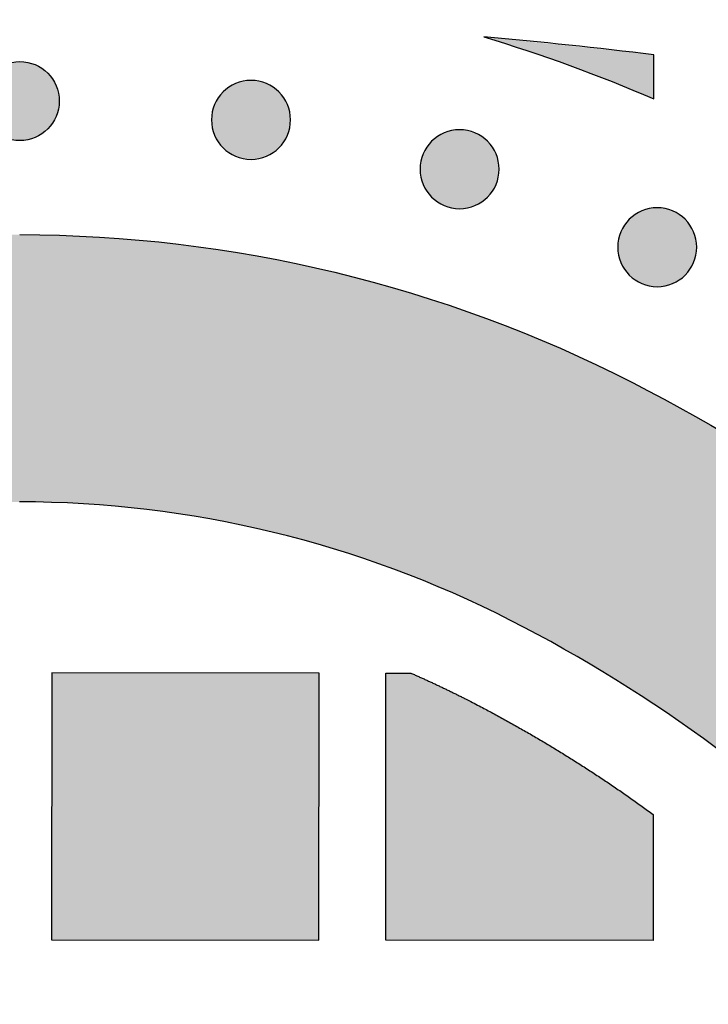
# Model space of a CAD drawing. Header units: millimetres. Extents: x -3873 to -97, y 912 to 4165.
# Tile 331 of 656: x -3328 to -3297, y 1651 to 1696. Entities that reach past the tile are written whole.
import ezdxf

# ---------------------------------------------------------------- set-up
doc = ezdxf.new("R2010")
doc.units = ezdxf.units.MM
doc.layers.add('pattern', color=7, linetype='Continuous', true_color=0x000000)

msp = doc.modelspace()

# ---------------------------------------------------------------- hatches: boundary and pattern name
at = {"layer": 'pattern'}
for points in [[(-3299.821, 1694.032), (-3307.453, 1694.837), (-3305.518, 1694.22), (-3303.599, 1693.55), (-3301.7, 1692.826), (-3299.823, 1692.049)], [(-3327.034, 1693.207), (-3327.062, 1693.235), (-3327.091, 1693.262), (-3327.121, 1693.289), (-3327.152, 1693.315), (-3327.183, 1693.341), (-3327.216, 1693.366), (-3327.249, 1693.39), (-3327.283, 1693.415), (-3327.318, 1693.438), (-3327.354, 1693.461), (-3327.39, 1693.483), (-3327.428, 1693.504), (-3327.466, 1693.524), (-3327.504, 1693.544), (-3327.544, 1693.563), (-3327.584, 1693.581), (-3327.625, 1693.598), (-3327.666, 1693.614), (-3327.708, 1693.629), (-3327.75, 1693.643), (-3327.793, 1693.656), (-3327.837, 1693.668), (-3327.881, 1693.679), (-3327.925, 1693.689), (-3327.97, 1693.698), (-3328.015, 1693.706), (-3328.06, 1693.712), (-3328.105, 1693.717), (-3328.151, 1693.722), (-3328.197, 1693.724), (-3328.243, 1693.726), (-3328.289, 1693.727), (-3328.335, 1693.726), (-3328.38, 1693.724), (-3328.426, 1693.722), (-3328.472, 1693.717), (-3328.517, 1693.712), (-3328.563, 1693.706), (-3328.608, 1693.698), (-3328.652, 1693.689), (-3328.696, 1693.679), (-3328.74, 1693.668), (-3328.784, 1693.656), (-3328.827, 1693.643), (-3328.869, 1693.629), (-3328.911, 1693.614), (-3328.953, 1693.598), (-3328.993, 1693.581), (-3329.033, 1693.563), (-3329.073, 1693.544), (-3329.112, 1693.524), (-3329.15, 1693.504), (-3329.187, 1693.483), (-3329.223, 1693.461), (-3329.259, 1693.438), (-3329.294, 1693.415), (-3329.328, 1693.39), (-3329.361, 1693.366), (-3329.394, 1693.341), (-3329.425, 1693.315), (-3329.456, 1693.289), (-3329.486, 1693.262), (-3329.515, 1693.235), (-3329.543, 1693.207), (-3329.571, 1693.179), (-3329.598, 1693.15), (-3329.625, 1693.12), (-3329.651, 1693.089), (-3329.677, 1693.058), (-3329.702, 1693.025), (-3329.727, 1692.992), (-3329.751, 1692.958), (-3329.774, 1692.923), (-3329.797, 1692.887), (-3329.819, 1692.851), (-3329.84, 1692.814), (-3329.861, 1692.776), (-3329.88, 1692.737), (-3329.899, 1692.697), (-3329.917, 1692.657), (-3329.934, 1692.617), (-3329.95, 1692.575), (-3329.965, 1692.533), (-3329.979, 1692.491), (-3329.992, 1692.448), (-3330.004, 1692.404), (-3330.015, 1692.36), (-3330.025, 1692.316), (-3330.034, 1692.271), (-3330.042, 1692.227), (-3330.048, 1692.181), (-3330.053, 1692.136), (-3330.058, 1692.09), (-3330.061, 1692.044), (-3330.062, 1691.998), (-3330.063, 1691.953), (-3330.062, 1691.907), (-3330.061, 1691.861), (-3330.058, 1691.815), (-3330.053, 1691.769), (-3330.048, 1691.724), (-3330.042, 1691.679), (-3330.034, 1691.634), (-3330.025, 1691.589), (-3330.015, 1691.545), (-3330.004, 1691.501), (-3329.992, 1691.457), (-3329.979, 1691.414), (-3329.965, 1691.372), (-3329.95, 1691.33), (-3329.934, 1691.289), (-3329.917, 1691.248), (-3329.899, 1691.208), (-3329.88, 1691.168), (-3329.861, 1691.13), (-3329.84, 1691.092), (-3329.819, 1691.054), (-3329.797, 1691.018), (-3329.774, 1690.982), (-3329.751, 1690.947), (-3329.727, 1690.913), (-3329.702, 1690.88), (-3329.677, 1690.847), (-3329.651, 1690.816), (-3329.625, 1690.785), (-3329.598, 1690.755), (-3329.571, 1690.726), (-3329.543, 1690.698), (-3329.515, 1690.67), (-3329.486, 1690.643), (-3329.456, 1690.617), (-3329.425, 1690.59), (-3329.394, 1690.565), (-3329.361, 1690.539), (-3329.328, 1690.515), (-3329.294, 1690.491), (-3329.259, 1690.467), (-3329.223, 1690.444), (-3329.187, 1690.422), (-3329.15, 1690.401), (-3329.112, 1690.381), (-3329.073, 1690.361), (-3329.033, 1690.342), (-3328.993, 1690.324), (-3328.953, 1690.307), (-3328.911, 1690.291), (-3328.869, 1690.276), (-3328.827, 1690.262), (-3328.784, 1690.249), (-3328.74, 1690.237), (-3328.696, 1690.226), (-3328.652, 1690.216), (-3328.608, 1690.207), (-3328.563, 1690.2), (-3328.517, 1690.193), (-3328.472, 1690.188), (-3328.426, 1690.184), (-3328.38, 1690.181), (-3328.335, 1690.179), (-3328.289, 1690.178), (-3328.243, 1690.179), (-3328.197, 1690.181), (-3328.151, 1690.184), (-3328.105, 1690.188), (-3328.06, 1690.193), (-3328.015, 1690.2), (-3327.97, 1690.207), (-3327.925, 1690.216), (-3327.881, 1690.226), (-3327.837, 1690.237), (-3327.793, 1690.249), (-3327.75, 1690.262), (-3327.708, 1690.276), (-3327.666, 1690.291), (-3327.625, 1690.307), (-3327.584, 1690.324), (-3327.544, 1690.342), (-3327.504, 1690.361), (-3327.466, 1690.381), (-3327.428, 1690.401), (-3327.39, 1690.422), (-3327.354, 1690.444), (-3327.318, 1690.467), (-3327.283, 1690.491), (-3327.249, 1690.515), (-3327.216, 1690.539), (-3327.183, 1690.565), (-3327.152, 1690.59), (-3327.121, 1690.617), (-3327.091, 1690.643), (-3327.062, 1690.67), (-3327.034, 1690.698), (-3327.006, 1690.726), (-3326.979, 1690.755), (-3326.953, 1690.785), (-3326.926, 1690.816), (-3326.901, 1690.847), (-3326.875, 1690.88), (-3326.851, 1690.913), (-3326.827, 1690.947), (-3326.803, 1690.982), (-3326.781, 1691.018), (-3326.758, 1691.054), (-3326.737, 1691.092), (-3326.717, 1691.13), (-3326.697, 1691.168), (-3326.678, 1691.208), (-3326.66, 1691.248), (-3326.643, 1691.289), (-3326.627, 1691.33), (-3326.612, 1691.372), (-3326.598, 1691.414), (-3326.585, 1691.457), (-3326.573, 1691.501), (-3326.562, 1691.545), (-3326.552, 1691.589), (-3326.543, 1691.634), (-3326.536, 1691.679), (-3326.529, 1691.724), (-3326.524, 1691.769), (-3326.52, 1691.815), (-3326.517, 1691.861), (-3326.515, 1691.907), (-3326.514, 1691.953), (-3326.515, 1691.998), (-3326.517, 1692.044), (-3326.52, 1692.09), (-3326.524, 1692.136), (-3326.529, 1692.181), (-3326.536, 1692.227), (-3326.543, 1692.271), (-3326.552, 1692.316), (-3326.562, 1692.36), (-3326.573, 1692.404), (-3326.585, 1692.448), (-3326.598, 1692.491), (-3326.612, 1692.533), (-3326.627, 1692.575), (-3326.643, 1692.617), (-3326.66, 1692.657), (-3326.678, 1692.697), (-3326.697, 1692.737), (-3326.717, 1692.776), (-3326.737, 1692.814), (-3326.758, 1692.851), (-3326.781, 1692.887), (-3326.803, 1692.923), (-3326.827, 1692.958), (-3326.851, 1692.992), (-3326.875, 1693.025), (-3326.901, 1693.058), (-3326.926, 1693.089), (-3326.953, 1693.12), (-3326.979, 1693.15), (-3327.006, 1693.179)], [(-3319.161, 1692.362), (-3319.132, 1692.39), (-3319.103, 1692.417), (-3319.074, 1692.444), (-3319.043, 1692.47), (-3319.011, 1692.496), (-3318.979, 1692.521), (-3318.945, 1692.545), (-3318.911, 1692.569), (-3318.876, 1692.593), (-3318.841, 1692.616), (-3318.804, 1692.638), (-3318.767, 1692.659), (-3318.729, 1692.679), (-3318.69, 1692.699), (-3318.651, 1692.718), (-3318.61, 1692.736), (-3318.57, 1692.753), (-3318.528, 1692.769), (-3318.486, 1692.784), (-3318.444, 1692.798), (-3318.401, 1692.811), (-3318.357, 1692.823), (-3318.313, 1692.834), (-3318.269, 1692.844), (-3318.224, 1692.852), (-3318.18, 1692.86), (-3318.134, 1692.866), (-3318.089, 1692.872), (-3318.043, 1692.876), (-3317.997, 1692.879), (-3317.951, 1692.88), (-3317.906, 1692.881), (-3317.86, 1692.88), (-3317.814, 1692.878), (-3317.768, 1692.875), (-3317.722, 1692.871), (-3317.677, 1692.866), (-3317.632, 1692.859), (-3317.587, 1692.852), (-3317.542, 1692.843), (-3317.498, 1692.833), (-3317.454, 1692.822), (-3317.41, 1692.81), (-3317.367, 1692.797), (-3317.325, 1692.783), (-3317.283, 1692.767), (-3317.242, 1692.751), (-3317.201, 1692.734), (-3317.161, 1692.716), (-3317.121, 1692.697), (-3317.083, 1692.678), (-3317.045, 1692.657), (-3317.008, 1692.636), (-3316.971, 1692.614), (-3316.935, 1692.591), (-3316.9, 1692.568), (-3316.866, 1692.543), (-3316.833, 1692.519), (-3316.801, 1692.494), (-3316.769, 1692.468), (-3316.738, 1692.441), (-3316.709, 1692.415), (-3316.68, 1692.388), (-3316.651, 1692.36), (-3316.624, 1692.332), (-3316.597, 1692.303), (-3316.57, 1692.273), (-3316.544, 1692.242), (-3316.518, 1692.21), (-3316.493, 1692.178), (-3316.468, 1692.145), (-3316.444, 1692.111), (-3316.421, 1692.076), (-3316.398, 1692.04), (-3316.376, 1692.003), (-3316.355, 1691.966), (-3316.335, 1691.928), (-3316.315, 1691.889), (-3316.296, 1691.85), (-3316.278, 1691.81), (-3316.261, 1691.769), (-3316.245, 1691.728), (-3316.23, 1691.686), (-3316.216, 1691.643), (-3316.203, 1691.6), (-3316.191, 1691.557), (-3316.18, 1691.513), (-3316.17, 1691.468), (-3316.162, 1691.424), (-3316.154, 1691.379), (-3316.148, 1691.334), (-3316.142, 1691.288), (-3316.138, 1691.242), (-3316.135, 1691.197), (-3316.133, 1691.151), (-3316.133, 1691.105), (-3316.134, 1691.059), (-3316.135, 1691.013), (-3316.138, 1690.967), (-3316.143, 1690.922), (-3316.148, 1690.876), (-3316.154, 1690.831), (-3316.162, 1690.786), (-3316.171, 1690.741), (-3316.181, 1690.697), (-3316.192, 1690.653), (-3316.204, 1690.61), (-3316.217, 1690.567), (-3316.231, 1690.524), (-3316.246, 1690.482), (-3316.262, 1690.441), (-3316.28, 1690.4), (-3316.298, 1690.36), (-3316.316, 1690.321), (-3316.336, 1690.282), (-3316.357, 1690.244), (-3316.378, 1690.207), (-3316.4, 1690.17), (-3316.423, 1690.135), (-3316.446, 1690.1), (-3316.47, 1690.066), (-3316.495, 1690.032), (-3316.52, 1690), (-3316.546, 1689.968), (-3316.572, 1689.938), (-3316.599, 1689.908), (-3316.626, 1689.879), (-3316.654, 1689.851), (-3316.682, 1689.823), (-3316.711, 1689.796), (-3316.741, 1689.769), (-3316.772, 1689.743), (-3316.803, 1689.717), (-3316.836, 1689.692), (-3316.869, 1689.668), (-3316.903, 1689.644), (-3316.938, 1689.62), (-3316.974, 1689.598), (-3317.01, 1689.576), (-3317.048, 1689.554), (-3317.086, 1689.534), (-3317.125, 1689.514), (-3317.164, 1689.495), (-3317.204, 1689.478), (-3317.245, 1689.461), (-3317.286, 1689.445), (-3317.328, 1689.429), (-3317.371, 1689.415), (-3317.414, 1689.402), (-3317.457, 1689.39), (-3317.501, 1689.379), (-3317.545, 1689.37), (-3317.59, 1689.361), (-3317.635, 1689.353), (-3317.68, 1689.347), (-3317.726, 1689.342), (-3317.771, 1689.337), (-3317.817, 1689.335), (-3317.863, 1689.333), (-3317.909, 1689.332), (-3317.955, 1689.333), (-3318.001, 1689.335), (-3318.047, 1689.338), (-3318.092, 1689.342), (-3318.138, 1689.347), (-3318.183, 1689.354), (-3318.228, 1689.361), (-3318.272, 1689.37), (-3318.317, 1689.38), (-3318.361, 1689.391), (-3318.404, 1689.403), (-3318.447, 1689.416), (-3318.49, 1689.431), (-3318.531, 1689.446), (-3318.573, 1689.462), (-3318.614, 1689.479), (-3318.654, 1689.497), (-3318.693, 1689.516), (-3318.732, 1689.535), (-3318.77, 1689.556), (-3318.807, 1689.577), (-3318.843, 1689.599), (-3318.879, 1689.622), (-3318.914, 1689.646), (-3318.948, 1689.67), (-3318.981, 1689.694), (-3319.014, 1689.72), (-3319.045, 1689.745), (-3319.076, 1689.772), (-3319.106, 1689.798), (-3319.135, 1689.826), (-3319.163, 1689.853), (-3319.191, 1689.881), (-3319.218, 1689.91), (-3319.244, 1689.94), (-3319.271, 1689.971), (-3319.296, 1690.003), (-3319.322, 1690.035), (-3319.346, 1690.068), (-3319.37, 1690.103), (-3319.394, 1690.138), (-3319.416, 1690.173), (-3319.438, 1690.21), (-3319.459, 1690.247), (-3319.48, 1690.285), (-3319.5, 1690.324), (-3319.518, 1690.363), (-3319.536, 1690.403), (-3319.553, 1690.444), (-3319.569, 1690.486), (-3319.584, 1690.527), (-3319.598, 1690.57), (-3319.611, 1690.613), (-3319.623, 1690.656), (-3319.634, 1690.7), (-3319.644, 1690.745), (-3319.653, 1690.789), (-3319.661, 1690.834), (-3319.667, 1690.88), (-3319.672, 1690.925), (-3319.676, 1690.971), (-3319.679, 1691.016), (-3319.681, 1691.062), (-3319.682, 1691.108), (-3319.681, 1691.154), (-3319.679, 1691.2), (-3319.676, 1691.246), (-3319.672, 1691.291), (-3319.667, 1691.337), (-3319.66, 1691.382), (-3319.652, 1691.427), (-3319.644, 1691.472), (-3319.634, 1691.516), (-3319.623, 1691.56), (-3319.611, 1691.603), (-3319.597, 1691.646), (-3319.583, 1691.689), (-3319.568, 1691.731), (-3319.552, 1691.772), (-3319.535, 1691.813), (-3319.517, 1691.853), (-3319.498, 1691.892), (-3319.478, 1691.931), (-3319.458, 1691.969), (-3319.437, 1692.006), (-3319.414, 1692.043), (-3319.392, 1692.078), (-3319.368, 1692.113), (-3319.344, 1692.147), (-3319.319, 1692.181), (-3319.294, 1692.213), (-3319.268, 1692.245), (-3319.242, 1692.275), (-3319.215, 1692.305), (-3319.188, 1692.334)], [(-3309.796, 1690.149), (-3309.768, 1690.177), (-3309.739, 1690.204), (-3309.709, 1690.231), (-3309.678, 1690.257), (-3309.647, 1690.283), (-3309.614, 1690.308), (-3309.581, 1690.332), (-3309.547, 1690.356), (-3309.512, 1690.38), (-3309.476, 1690.403), (-3309.439, 1690.425), (-3309.402, 1690.446), (-3309.364, 1690.466), (-3309.325, 1690.486), (-3309.286, 1690.505), (-3309.246, 1690.523), (-3309.205, 1690.54), (-3309.164, 1690.556), (-3309.122, 1690.571), (-3309.079, 1690.585), (-3309.036, 1690.598), (-3308.993, 1690.61), (-3308.949, 1690.621), (-3308.905, 1690.631), (-3308.86, 1690.639), (-3308.815, 1690.647), (-3308.77, 1690.653), (-3308.724, 1690.659), (-3308.679, 1690.663), (-3308.633, 1690.666), (-3308.587, 1690.667), (-3308.541, 1690.668), (-3308.495, 1690.667), (-3308.449, 1690.665), (-3308.403, 1690.662), (-3308.358, 1690.658), (-3308.312, 1690.653), (-3308.267, 1690.646), (-3308.222, 1690.639), (-3308.177, 1690.63), (-3308.133, 1690.62), (-3308.089, 1690.609), (-3308.046, 1690.597), (-3308.003, 1690.584), (-3307.96, 1690.57), (-3307.918, 1690.554), (-3307.877, 1690.538), (-3307.836, 1690.521), (-3307.796, 1690.503), (-3307.757, 1690.484), (-3307.718, 1690.465), (-3307.68, 1690.444), (-3307.643, 1690.423), (-3307.607, 1690.401), (-3307.571, 1690.378), (-3307.536, 1690.355), (-3307.502, 1690.33), (-3307.469, 1690.306), (-3307.436, 1690.281), (-3307.405, 1690.255), (-3307.374, 1690.228), (-3307.344, 1690.202), (-3307.315, 1690.175), (-3307.287, 1690.147), (-3307.259, 1690.119), (-3307.232, 1690.09), (-3307.206, 1690.06), (-3307.179, 1690.029), (-3307.154, 1689.997), (-3307.128, 1689.965), (-3307.104, 1689.932), (-3307.08, 1689.898), (-3307.056, 1689.863), (-3307.034, 1689.827), (-3307.012, 1689.79), (-3306.99, 1689.753), (-3306.97, 1689.715), (-3306.95, 1689.676), (-3306.932, 1689.637), (-3306.914, 1689.597), (-3306.897, 1689.556), (-3306.881, 1689.515), (-3306.866, 1689.473), (-3306.851, 1689.43), (-3306.838, 1689.387), (-3306.826, 1689.344), (-3306.816, 1689.3), (-3306.806, 1689.255), (-3306.797, 1689.211), (-3306.789, 1689.166), (-3306.783, 1689.121), (-3306.778, 1689.075), (-3306.774, 1689.029), (-3306.771, 1688.984), (-3306.769, 1688.938), (-3306.768, 1688.892), (-3306.769, 1688.846), (-3306.771, 1688.8), (-3306.774, 1688.754), (-3306.778, 1688.709), (-3306.783, 1688.663), (-3306.79, 1688.618), (-3306.798, 1688.573), (-3306.806, 1688.528), (-3306.816, 1688.484), (-3306.827, 1688.44), (-3306.839, 1688.397), (-3306.853, 1688.354), (-3306.867, 1688.311), (-3306.882, 1688.269), (-3306.898, 1688.228), (-3306.915, 1688.187), (-3306.933, 1688.147), (-3306.952, 1688.108), (-3306.972, 1688.069), (-3306.992, 1688.031), (-3307.013, 1687.994), (-3307.035, 1687.957), (-3307.058, 1687.922), (-3307.082, 1687.887), (-3307.106, 1687.853), (-3307.13, 1687.819), (-3307.156, 1687.787), (-3307.182, 1687.755), (-3307.208, 1687.725), (-3307.235, 1687.695), (-3307.262, 1687.666), (-3307.289, 1687.638), (-3307.317, 1687.61), (-3307.347, 1687.583), (-3307.376, 1687.556), (-3307.407, 1687.53), (-3307.439, 1687.504), (-3307.471, 1687.479), (-3307.505, 1687.455), (-3307.539, 1687.431), (-3307.574, 1687.407), (-3307.609, 1687.385), (-3307.646, 1687.363), (-3307.683, 1687.341), (-3307.721, 1687.321), (-3307.76, 1687.301), (-3307.799, 1687.282), (-3307.84, 1687.265), (-3307.88, 1687.248), (-3307.922, 1687.231), (-3307.964, 1687.216), (-3308.006, 1687.202), (-3308.049, 1687.189), (-3308.093, 1687.177), (-3308.136, 1687.166), (-3308.181, 1687.157), (-3308.225, 1687.148), (-3308.27, 1687.14), (-3308.316, 1687.134), (-3308.361, 1687.129), (-3308.407, 1687.124), (-3308.453, 1687.122), (-3308.498, 1687.12), (-3308.544, 1687.119), (-3308.59, 1687.12), (-3308.636, 1687.122), (-3308.682, 1687.125), (-3308.728, 1687.129), (-3308.773, 1687.134), (-3308.818, 1687.141), (-3308.863, 1687.148), (-3308.908, 1687.157), (-3308.952, 1687.167), (-3308.996, 1687.178), (-3309.04, 1687.19), (-3309.083, 1687.203), (-3309.125, 1687.218), (-3309.167, 1687.233), (-3309.208, 1687.249), (-3309.249, 1687.266), (-3309.289, 1687.284), (-3309.328, 1687.303), (-3309.367, 1687.322), (-3309.405, 1687.343), (-3309.442, 1687.364), (-3309.479, 1687.386), (-3309.515, 1687.409), (-3309.549, 1687.433), (-3309.584, 1687.457), (-3309.617, 1687.481), (-3309.649, 1687.507), (-3309.681, 1687.532), (-3309.712, 1687.559), (-3309.741, 1687.585), (-3309.77, 1687.613), (-3309.799, 1687.64), (-3309.826, 1687.668), (-3309.853, 1687.697), (-3309.88, 1687.727), (-3309.906, 1687.758), (-3309.932, 1687.79), (-3309.957, 1687.822), (-3309.982, 1687.855), (-3310.006, 1687.89), (-3310.029, 1687.925), (-3310.052, 1687.96), (-3310.074, 1687.997), (-3310.095, 1688.034), (-3310.115, 1688.072), (-3310.135, 1688.111), (-3310.154, 1688.15), (-3310.172, 1688.19), (-3310.189, 1688.231), (-3310.205, 1688.273), (-3310.22, 1688.314), (-3310.234, 1688.357), (-3310.247, 1688.4), (-3310.259, 1688.443), (-3310.27, 1688.487), (-3310.28, 1688.532), (-3310.288, 1688.576), (-3310.296, 1688.621), (-3310.302, 1688.667), (-3310.308, 1688.712), (-3310.312, 1688.758), (-3310.315, 1688.803), (-3310.316, 1688.849), (-3310.317, 1688.895), (-3310.316, 1688.941), (-3310.315, 1688.987), (-3310.312, 1689.033), (-3310.307, 1689.078), (-3310.302, 1689.124), (-3310.295, 1689.169), (-3310.288, 1689.214), (-3310.279, 1689.259), (-3310.269, 1689.303), (-3310.258, 1689.347), (-3310.246, 1689.39), (-3310.233, 1689.433), (-3310.219, 1689.476), (-3310.204, 1689.518), (-3310.187, 1689.559), (-3310.17, 1689.6), (-3310.152, 1689.64), (-3310.134, 1689.679), (-3310.114, 1689.718), (-3310.093, 1689.756), (-3310.072, 1689.793), (-3310.05, 1689.83), (-3310.027, 1689.865), (-3310.004, 1689.9), (-3309.98, 1689.934), (-3309.955, 1689.968), (-3309.93, 1690), (-3309.904, 1690.032), (-3309.878, 1690.062), (-3309.851, 1690.092), (-3309.824, 1690.121)], [(-3300.925, 1686.645), (-3300.897, 1686.673), (-3300.868, 1686.7), (-3300.838, 1686.727), (-3300.807, 1686.753), (-3300.776, 1686.779), (-3300.743, 1686.804), (-3300.71, 1686.828), (-3300.676, 1686.852), (-3300.641, 1686.876), (-3300.605, 1686.899), (-3300.569, 1686.92), (-3300.531, 1686.942), (-3300.493, 1686.962), (-3300.455, 1686.982), (-3300.415, 1687.001), (-3300.375, 1687.019), (-3300.334, 1687.036), (-3300.293, 1687.052), (-3300.251, 1687.067), (-3300.209, 1687.081), (-3300.166, 1687.094), (-3300.122, 1687.106), (-3300.078, 1687.117), (-3300.034, 1687.127), (-3299.989, 1687.135), (-3299.944, 1687.143), (-3299.899, 1687.149), (-3299.853, 1687.154), (-3299.808, 1687.159), (-3299.762, 1687.162), (-3299.716, 1687.163), (-3299.67, 1687.164), (-3299.624, 1687.163), (-3299.578, 1687.161), (-3299.533, 1687.158), (-3299.487, 1687.154), (-3299.442, 1687.149), (-3299.396, 1687.142), (-3299.351, 1687.135), (-3299.307, 1687.126), (-3299.262, 1687.116), (-3299.218, 1687.105), (-3299.175, 1687.093), (-3299.132, 1687.08), (-3299.09, 1687.066), (-3299.048, 1687.05), (-3299.006, 1687.034), (-3298.966, 1687.017), (-3298.926, 1686.999), (-3298.886, 1686.98), (-3298.847, 1686.961), (-3298.809, 1686.94), (-3298.772, 1686.919), (-3298.736, 1686.897), (-3298.7, 1686.874), (-3298.665, 1686.851), (-3298.631, 1686.826), (-3298.598, 1686.802), (-3298.565, 1686.776), (-3298.534, 1686.751), (-3298.503, 1686.724), (-3298.473, 1686.698), (-3298.444, 1686.67), (-3298.416, 1686.643), (-3298.389, 1686.615), (-3298.361, 1686.586), (-3298.335, 1686.556), (-3298.309, 1686.525), (-3298.283, 1686.493), (-3298.258, 1686.461), (-3298.233, 1686.428), (-3298.209, 1686.393), (-3298.186, 1686.359), (-3298.163, 1686.323), (-3298.141, 1686.286), (-3298.12, 1686.249), (-3298.099, 1686.211), (-3298.08, 1686.172), (-3298.061, 1686.133), (-3298.043, 1686.093), (-3298.026, 1686.052), (-3298.01, 1686.011), (-3297.995, 1685.969), (-3297.981, 1685.926), (-3297.968, 1685.883), (-3297.956, 1685.84), (-3297.945, 1685.796), (-3297.935, 1685.751), (-3297.926, 1685.707), (-3297.919, 1685.662), (-3297.912, 1685.617), (-3297.907, 1685.571), (-3297.903, 1685.525), (-3297.9, 1685.48), (-3297.898, 1685.434), (-3297.898, 1685.388), (-3297.898, 1685.342), (-3297.9, 1685.296), (-3297.903, 1685.25), (-3297.907, 1685.205), (-3297.913, 1685.159), (-3297.919, 1685.114), (-3297.927, 1685.069), (-3297.936, 1685.024), (-3297.946, 1684.98), (-3297.957, 1684.936), (-3297.969, 1684.893), (-3297.982, 1684.85), (-3297.996, 1684.807), (-3298.011, 1684.765), (-3298.027, 1684.724), (-3298.044, 1684.683), (-3298.062, 1684.643), (-3298.081, 1684.604), (-3298.101, 1684.565), (-3298.121, 1684.527), (-3298.143, 1684.49), (-3298.165, 1684.453), (-3298.187, 1684.418), (-3298.211, 1684.383), (-3298.235, 1684.349), (-3298.26, 1684.315), (-3298.285, 1684.283), (-3298.311, 1684.251), (-3298.337, 1684.221), (-3298.364, 1684.191), (-3298.391, 1684.162), (-3298.418, 1684.134), (-3298.447, 1684.106), (-3298.476, 1684.079), (-3298.506, 1684.052), (-3298.536, 1684.026), (-3298.568, 1684), (-3298.6, 1683.975), (-3298.634, 1683.951), (-3298.668, 1683.927), (-3298.703, 1683.903), (-3298.739, 1683.881), (-3298.775, 1683.859), (-3298.812, 1683.837), (-3298.85, 1683.817), (-3298.889, 1683.797), (-3298.929, 1683.778), (-3298.969, 1683.76), (-3299.009, 1683.743), (-3299.051, 1683.727), (-3299.093, 1683.712), (-3299.135, 1683.698), (-3299.178, 1683.685), (-3299.222, 1683.673), (-3299.266, 1683.662), (-3299.31, 1683.653), (-3299.355, 1683.644), (-3299.4, 1683.636), (-3299.445, 1683.63), (-3299.49, 1683.625), (-3299.536, 1683.62), (-3299.582, 1683.617), (-3299.628, 1683.616), (-3299.674, 1683.615), (-3299.72, 1683.616), (-3299.765, 1683.618), (-3299.811, 1683.621), (-3299.857, 1683.625), (-3299.902, 1683.63), (-3299.948, 1683.637), (-3299.992, 1683.644), (-3300.037, 1683.653), (-3300.081, 1683.663), (-3300.125, 1683.674), (-3300.169, 1683.686), (-3300.212, 1683.699), (-3300.254, 1683.713), (-3300.296, 1683.729), (-3300.337, 1683.745), (-3300.378, 1683.762), (-3300.418, 1683.78), (-3300.458, 1683.799), (-3300.496, 1683.818), (-3300.534, 1683.839), (-3300.572, 1683.86), (-3300.608, 1683.882), (-3300.644, 1683.905), (-3300.679, 1683.928), (-3300.713, 1683.953), (-3300.746, 1683.977), (-3300.778, 1684.003), (-3300.81, 1684.028), (-3300.841, 1684.055), (-3300.871, 1684.081), (-3300.9, 1684.109), (-3300.928, 1684.136), (-3300.955, 1684.164), (-3300.982, 1684.193), (-3301.009, 1684.223), (-3301.035, 1684.254), (-3301.061, 1684.286), (-3301.086, 1684.318), (-3301.111, 1684.351), (-3301.135, 1684.386), (-3301.158, 1684.42), (-3301.181, 1684.456), (-3301.203, 1684.493), (-3301.224, 1684.53), (-3301.245, 1684.568), (-3301.264, 1684.607), (-3301.283, 1684.646), (-3301.301, 1684.686), (-3301.318, 1684.727), (-3301.334, 1684.768), (-3301.349, 1684.81), (-3301.363, 1684.853), (-3301.376, 1684.896), (-3301.388, 1684.939), (-3301.399, 1684.983), (-3301.409, 1685.028), (-3301.418, 1685.072), (-3301.425, 1685.117), (-3301.432, 1685.162), (-3301.437, 1685.208), (-3301.441, 1685.254), (-3301.444, 1685.299), (-3301.446, 1685.345), (-3301.446, 1685.391), (-3301.446, 1685.437), (-3301.444, 1685.483), (-3301.441, 1685.529), (-3301.437, 1685.574), (-3301.431, 1685.62), (-3301.425, 1685.665), (-3301.417, 1685.71), (-3301.408, 1685.755), (-3301.398, 1685.799), (-3301.387, 1685.843), (-3301.375, 1685.886), (-3301.362, 1685.929), (-3301.348, 1685.972), (-3301.333, 1686.014), (-3301.317, 1686.055), (-3301.3, 1686.096), (-3301.282, 1686.136), (-3301.263, 1686.175), (-3301.243, 1686.214), (-3301.222, 1686.252), (-3301.201, 1686.289), (-3301.179, 1686.326), (-3301.156, 1686.361), (-3301.133, 1686.396), (-3301.109, 1686.43), (-3301.084, 1686.464), (-3301.059, 1686.496), (-3301.033, 1686.528), (-3301.007, 1686.558), (-3300.98, 1686.588), (-3300.953, 1686.617)], [(-3300.786, 1679.313), (-3299.372, 1678.571), (-3297.972, 1677.799), (-3296.586, 1676.998), (-3295.215, 1676.167), (-3293.861, 1675.307), (-3292.524, 1674.419), (-3291.205, 1673.503), (-3289.905, 1672.56), (-3288.624, 1671.59), (-3287.365, 1670.594), (-3286.126, 1669.573), (-3284.91, 1668.526), (-3283.717, 1667.456), (-3282.547, 1666.363), (-3281.402, 1665.247), (-3280.281, 1664.11), (-3278.605, 1662.331), (-3276.968, 1660.508), (-3275.372, 1658.644), (-3273.819, 1656.74), (-3272.311, 1654.796), (-3270.848, 1652.815), (-3269.433, 1650.798), (-3268.066, 1648.747), (-3266.749, 1646.664), (-3265.483, 1644.551), (-3264.269, 1642.409), (-3263.107, 1640.24), (-3261.999, 1638.047), (-3260.946, 1635.83), (-3259.947, 1633.594), (-3259.004, 1631.338), (-3265.412, 1614.654), (-3270.13, 1626.842), (-3270.963, 1628.834), (-3271.844, 1630.809), (-3272.775, 1632.765), (-3273.753, 1634.702), (-3274.778, 1636.617), (-3275.85, 1638.508), (-3276.968, 1640.374), (-3278.131, 1642.213), (-3279.338, 1644.024), (-3280.587, 1645.804), (-3281.879, 1647.553), (-3283.21, 1649.269), (-3284.581, 1650.951), (-3285.99, 1652.597), (-3287.435, 1654.206), (-3288.916, 1655.777), (-3289.863, 1656.738), (-3290.831, 1657.681), (-3291.82, 1658.606), (-3292.829, 1659.51), (-3293.857, 1660.395), (-3294.904, 1661.258), (-3295.969, 1662.1), (-3297.051, 1662.92), (-3298.151, 1663.718), (-3299.266, 1664.492), (-3300.396, 1665.243), (-3301.541, 1665.97), (-3302.7, 1666.672), (-3303.872, 1667.35), (-3305.056, 1668.002), (-3306.251, 1668.629), (-3307.524, 1669.257), (-3308.82, 1669.849), (-3310.135, 1670.405), (-3311.469, 1670.922), (-3312.82, 1671.401), (-3314.187, 1671.84), (-3315.567, 1672.239), (-3316.959, 1672.597), (-3318.361, 1672.914), (-3319.771, 1673.189), (-3321.187, 1673.421), (-3322.608, 1673.612), (-3324.031, 1673.76), (-3325.455, 1673.866), (-3326.878, 1673.93), (-3328.297, 1673.953), (-3329.717, 1673.932), (-3331.14, 1673.869), (-3332.564, 1673.764), (-3333.987, 1673.617), (-3335.408, 1673.428), (-3336.824, 1673.197), (-3338.235, 1672.923), (-3339.637, 1672.608), (-3341.029, 1672.251), (-3342.41, 1671.854), (-3343.777, 1671.416), (-3345.128, 1670.938), (-3346.463, 1670.422), (-3347.779, 1669.868), (-3349.074, 1669.277), (-3350.348, 1668.65), (-3351.544, 1668.024), (-3352.729, 1667.373), (-3353.901, 1666.696), (-3355.061, 1665.995), (-3356.206, 1665.269), (-3357.338, 1664.52), (-3358.454, 1663.746), (-3359.553, 1662.95), (-3360.637, 1662.131), (-3361.702, 1661.29), (-3362.75, 1660.428), (-3363.779, 1659.544), (-3364.789, 1658.64), (-3365.779, 1657.717), (-3366.748, 1656.775), (-3367.696, 1655.814), (-3369.178, 1654.245), (-3370.625, 1652.637), (-3372.035, 1650.992), (-3373.407, 1649.312), (-3374.741, 1647.597), (-3376.034, 1645.85), (-3377.285, 1644.07), (-3378.493, 1642.261), (-3379.658, 1640.423), (-3380.778, 1638.558), (-3381.852, 1636.668), (-3382.879, 1634.754), (-3383.859, 1632.818), (-3384.791, 1630.862), (-3385.674, 1628.888), (-3386.509, 1626.898), (-3391.239, 1614.714), (-3397.631, 1631.404), (-3396.685, 1633.659), (-3395.685, 1635.895), (-3394.629, 1638.11), (-3393.519, 1640.302), (-3392.356, 1642.47), (-3391.139, 1644.611), (-3389.871, 1646.723), (-3388.552, 1648.805), (-3387.183, 1650.854), (-3385.766, 1652.87), (-3384.302, 1654.849), (-3382.792, 1656.791), (-3381.237, 1658.695), (-3379.64, 1660.557), (-3378.001, 1662.378), (-3376.323, 1664.156), (-3375.201, 1665.292), (-3374.054, 1666.407), (-3372.884, 1667.499), (-3371.689, 1668.568), (-3370.472, 1669.613), (-3369.233, 1670.633), (-3367.972, 1671.628), (-3366.691, 1672.596), (-3365.39, 1673.538), (-3364.07, 1674.453), (-3362.732, 1675.34), (-3361.377, 1676.198), (-3360.006, 1677.028), (-3358.619, 1677.828), (-3357.218, 1678.598), (-3355.803, 1679.339), (-3354.214, 1680.121), (-3352.597, 1680.858), (-3350.955, 1681.549), (-3349.29, 1682.193), (-3347.604, 1682.789), (-3345.899, 1683.335), (-3344.176, 1683.831), (-3342.439, 1684.276), (-3340.69, 1684.669), (-3338.93, 1685.01), (-3337.163, 1685.299), (-3335.39, 1685.535), (-3333.614, 1685.718), (-3331.838, 1685.849), (-3330.063, 1685.927), (-3328.291, 1685.953), (-3326.52, 1685.925), (-3324.745, 1685.845), (-3322.969, 1685.713), (-3321.193, 1685.528), (-3319.421, 1685.291), (-3317.654, 1685), (-3315.894, 1684.657), (-3314.145, 1684.263), (-3312.409, 1683.816), (-3310.687, 1683.318), (-3308.982, 1682.771), (-3307.296, 1682.173), (-3305.632, 1681.528), (-3303.991, 1680.835), (-3302.375, 1680.096)], [(-3326.848, 1666.277), (-3326.859, 1654.277), (-3314.859, 1654.266), (-3314.848, 1666.266)], [(-3310.735, 1666.262), (-3309.462, 1665.685), (-3308.208, 1665.068), (-3307.121, 1664.498), (-3306.045, 1663.907), (-3304.98, 1663.293), (-3303.928, 1662.659), (-3302.889, 1662.004), (-3301.863, 1661.328), (-3300.851, 1660.632), (-3299.854, 1659.917), (-3299.859, 1654.252), (-3311.859, 1654.263), (-3311.848, 1666.263)]]:
    msp.add_hatch(color=256, dxfattribs=at).paths.add_polyline_path(points, flags=0)

# ---------------------------------------------------------------- linework, layer by layer
for p, q in [((-3299.823, 1692.049), (-3299.821, 1694.032)), ((-3311.859, 1654.263), (-3311.848, 1666.263)), ((-3299.854, 1659.917), (-3299.859, 1654.252)), ((-3299.859, 1654.252), (-3311.859, 1654.263))]:
    msp.add_line(p, q, dxfattribs=at)
msp.add_lwpolyline([(-3326.848, 1666.277), (-3326.859, 1654.277), (-3314.859, 1654.266), (-3314.848, 1666.266)], close=True, dxfattribs=at)
msp.add_circle((-3328.289, 1691.953), 1.774, dxfattribs=at)
at = {"layer": 'pattern', "extrusion": (0, 0, -1)}
for centre in [(3317.907, 1691.107), (3308.543, 1688.894), (3299.672, 1685.39)]:
    msp.add_circle(centre, 1.774, dxfattribs=at)
for centre, radius, start, end in [((3328.58, 1457.686), 262.09, 90.47778, 124.60919), ((3328.485, 1625.428), 72.525, 106.85717, 113.27847), ((3328.349, 1625.428), 60.525, 90.0546, 117.09041), ((3336.138, 1610.2), 77.629, 117.09041, 136.01637)]:
    msp.add_arc(centre, radius, start, end, dxfattribs=at)
at = {"layer": 'pattern'}
for centre, radius, start, end in [((-3328.58, 1457.686), 250.09, 51.4209, 89.50191), ((-3328.58, 1457.686), 238.089, 83.06216, 84.90916), ((-3328.349, 1625.428), 48.525, 62.9096, 89.9386), ((-3336.138, 1610.2), 65.629, 43.98363, 62.90959)]:
    msp.add_arc(centre, radius, start, end, dxfattribs=at)
msp.add_open_spline([(-3311.848, 1666.263), (-3311.262, 1666.263), (-3310.735, 1666.262)], degree=2, dxfattribs=at)
msp.add_rational_spline([(-3310.735, 1666.262), (-3309.453, 1665.705), (-3308.208, 1665.068), (-3303.825, 1662.826), (-3299.854, 1659.917)], [1, 0.99950732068, 1, 0.996824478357, 1], degree=2, knots=[0, 0, 0, 2.795441, 2.795441, 12.620904, 12.620904, 12.620904], dxfattribs=at)

doc.saveas('drawing.dxf')
